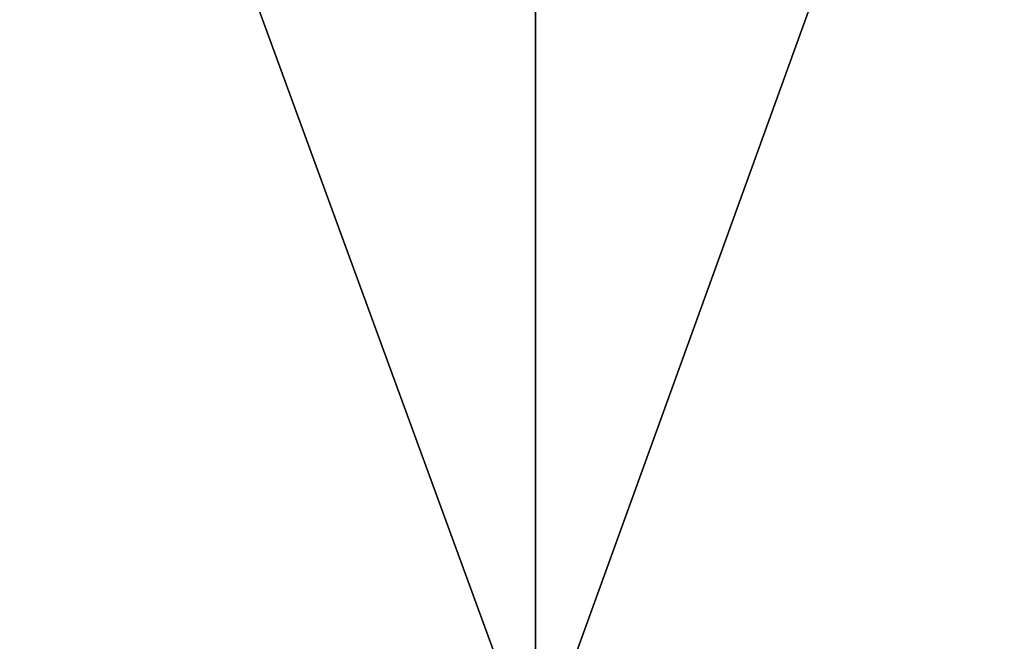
# Model space of a CAD drawing. Header units: millimetres. Extents: x -125 to 1250, y 4 to 1899.
# Tile 334 of 656: x 42.98 to 45.55, y 5.62 to 7.25. Entities that reach past the tile are written whole.
import ezdxf

# ---------------------------------------------------------------- set-up
doc = ezdxf.new("R2010")
doc.units = ezdxf.units.MM
doc.header["$LTSCALE"] = 3.583593
doc.layers.add('22', color=7, linetype='CONTINUOUS')
doc.layers.add('23', color=7, linetype='CONTINUOUS')

msp = doc.modelspace()

# ---------------------------------------------------------------- linework, layer by layer
at = {"layer": '22', "color": 7, "linetype": 'CONTINUOUS'}
for points in [[(40.7753, 15, -118.1625), (44.3256, 15, -116.877), (40.7753, 5.3, -118.1625), (40.7753, 15, -118.1625)], [(40.7753, 5.3, -118.1625), (44.3256, 15, -116.877), (44.3256, 5.3, -116.877), (40.7753, 5.3, -118.1625)], [(44.3256, 15, -116.877), (47.8354, 15, -115.4849), (44.3256, 5.3, -116.877), (44.3256, 15, -116.877)], [(44.3256, 5.3, -116.877), (47.8354, 15, -115.4849), (47.8354, 5.3, -115.4849), (44.3256, 5.3, -116.877)]]:
    msp.add_3dface(points, dxfattribs=at)
at = {"layer": '23', "color": 7, "linetype": 'CONTINUOUS'}
for points in [[(44.3256, 15, 116.877), (40.7753, 15, 118.1625), (44.3256, 5.3, 116.877), (44.3256, 15, 116.877)], [(44.3256, 5.3, 116.877), (40.7753, 15, 118.1625), (40.7753, 5.3, 118.1625), (44.3256, 5.3, 116.877)], [(47.8354, 15, 115.4849), (44.3256, 15, 116.877), (47.8354, 5.3, 115.4849), (47.8354, 15, 115.4849)], [(47.8354, 5.3, 115.4849), (44.3256, 15, 116.877), (44.3256, 5.3, 116.877), (47.8354, 5.3, 115.4849)]]:
    msp.add_3dface(points, dxfattribs=at)

doc.saveas('drawing.dxf')
